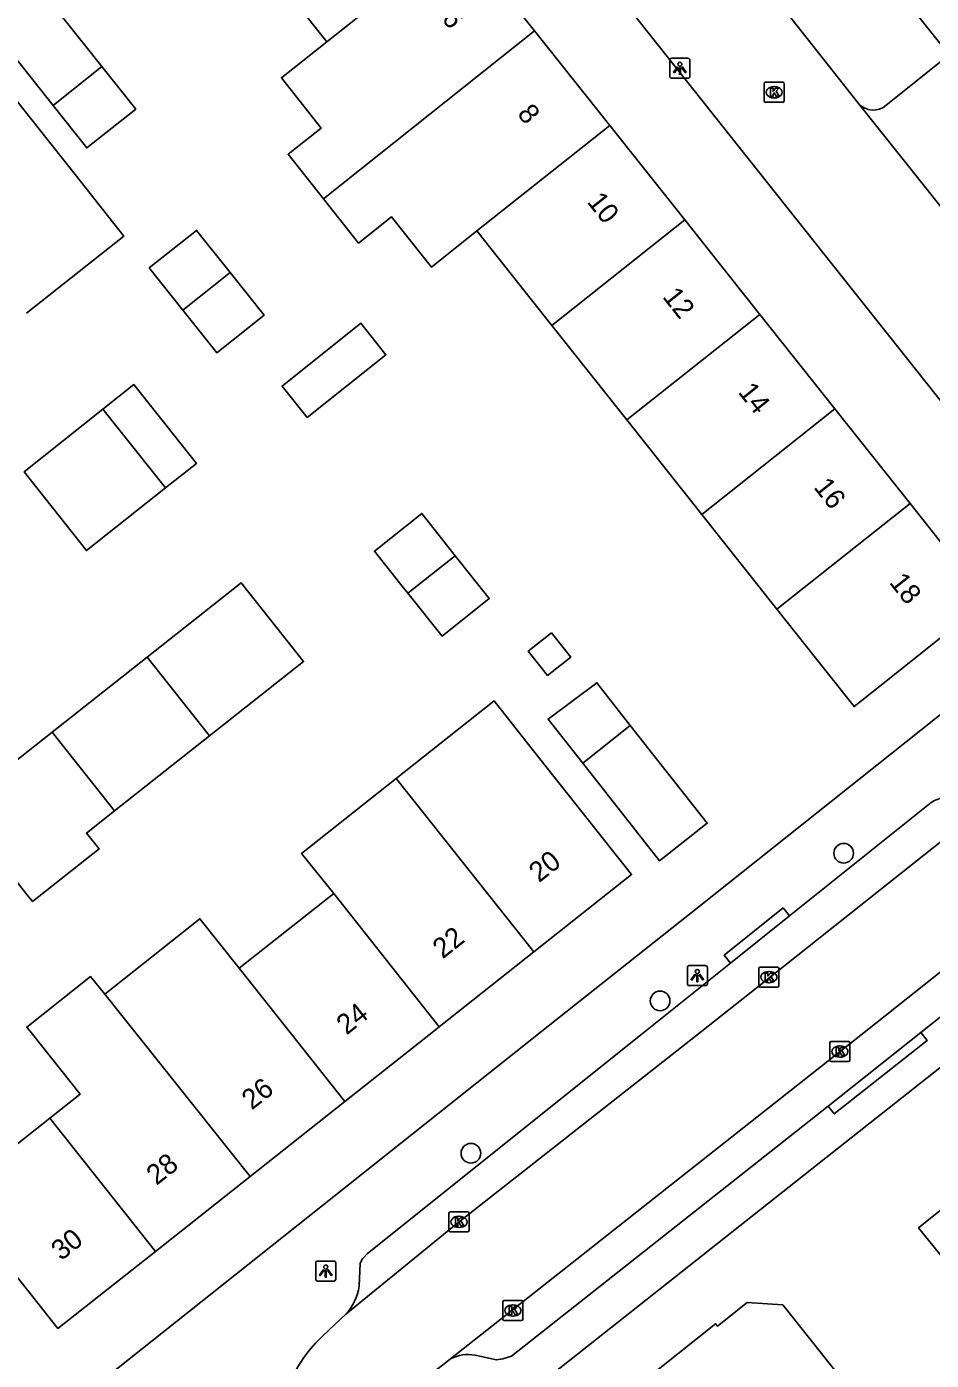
# Model space of a CAD drawing. Extents: x 157321 to 158827, y 386650 to 388532.
# Drawn here: x 157776.3 to 157821.2, y 387483.7 to 387550 of the extents above; entities that cross this region are included whole.
import ezdxf

# ---------------------------------------------------------------- set-up
doc = ezdxf.new("R2010")
doc.units = 0
for name, color, linetype in [('IMGEO_Boom', 7, 'Continuous'), ('IMGEO_Haag', 7, 'Continuous'), ('IMGEO_Kolk', 7, 'Continuous'), ('IMGEO_Lichtpunt', 7, 'Continuous'), ('IMGEO_Muur', 7, 'Continuous'), ('IMGEO_Pand', 7, 'Continuous'), ('IMGEO_Pand_nummerreeks', 7, 'Continuous'), ('IMGEO_Parkeervlak_open', 7, 'Continuous'), ('IMGEO_Rijbaan_lokaal_open', 7, 'Continuous'), ('IMGEO_Voetpad_open', 7, 'Continuous')]:
    doc.layers.add(name, color=color, linetype=linetype)

msp = doc.modelspace()

# ---------------------------------------------------------------- linework, layer by layer
at = {"layer": 'IMGEO_Boom'}
for centre in [(157816.87, 387508.916), (157807.747, 387501.571), (157798.335, 387493.995)]:
    msp.add_circle(centre, 0.489, dxfattribs=at)
at = {"layer": 'IMGEO_Haag'}
msp.add_lwpolyline([(157817.15, 387554.871), (157822.119, 387548.629)], dxfattribs=at)
at = {"layer": 'IMGEO_Kolk'}
for p, q in [((157812.915, 387546.342), (157812.915, 387547.194)), ((157812.99, 387547.268), (157813.842, 387547.268)), ((157813.403, 387547.048), (157813.428, 387547.048)), ((157813.916, 387547.194), (157813.916, 387546.342)), ((157813.842, 387546.268), (157812.99, 387546.268)), ((157813.426, 387546.488), (157813.401, 387546.488)), ((157812.651, 387502.33), (157812.651, 387503.182)), ((157812.726, 387503.256), (157813.578, 387503.256)), ((157813.652, 387503.182), (157813.652, 387502.33)), ((157813.162, 387502.476), (157813.137, 387502.476)), ((157813.139, 387503.036), (157813.164, 387503.036)), ((157813.578, 387502.256), (157812.726, 387502.256)), ((157816.18, 387498.627), (157816.18, 387499.479)), ((157816.255, 387499.553), (157817.107, 387499.553)), ((157816.668, 387499.333), (157816.693, 387499.333)), ((157817.181, 387499.479), (157817.181, 387498.627)), ((157817.107, 387498.553), (157816.255, 387498.553)), ((157816.691, 387498.773), (157816.666, 387498.773)), ((157797.246, 387490.156), (157797.246, 387491.008)), ((157797.321, 387491.082), (157798.173, 387491.082)), ((157797.734, 387490.862), (157797.759, 387490.862)), ((157798.247, 387491.008), (157798.247, 387490.156)), ((157798.173, 387490.082), (157797.321, 387490.082)), ((157797.757, 387490.302), (157797.732, 387490.302)), ((157799.924, 387485.748), (157799.924, 387486.6)), ((157799.999, 387486.674), (157800.851, 387486.674)), ((157800.925, 387486.6), (157800.925, 387485.748)), ((157800.435, 387485.894), (157800.41, 387485.894)), ((157800.412, 387486.454), (157800.437, 387486.454)), ((157800.851, 387485.674), (157799.999, 387485.674))]:
    msp.add_line(p, q, dxfattribs=at)
for points in [[(157812.915, 387546.342), (157812.915, 387547.194)], [(157812.99, 387547.268), (157813.842, 387547.268)], [(157813.236, 387546.968), (157813.359, 387546.968), (157813.359, 387546.817), (157813.489, 387546.968), (157813.653, 387546.968), (157813.507, 387546.817), (157813.66, 387546.568), (157813.508, 387546.568), (157813.423, 387546.732), (157813.359, 387546.665), (157813.359, 387546.568), (157813.236, 387546.568), (157813.236, 387546.968)], [(157813.916, 387547.194), (157813.916, 387546.342)], [(157813.842, 387546.268), (157812.99, 387546.268)], [(157812.651, 387502.33), (157812.651, 387503.182)], [(157812.726, 387503.256), (157813.578, 387503.256)], [(157813.652, 387503.182), (157813.652, 387502.33)], [(157812.972, 387502.956), (157813.095, 387502.956), (157813.095, 387502.805), (157813.225, 387502.956), (157813.389, 387502.956), (157813.243, 387502.805), (157813.396, 387502.556), (157813.244, 387502.556), (157813.159, 387502.72), (157813.095, 387502.653), (157813.095, 387502.556), (157812.972, 387502.556), (157812.972, 387502.956)], [(157813.578, 387502.256), (157812.726, 387502.256)], [(157816.18, 387498.627), (157816.18, 387499.479)], [(157816.255, 387499.553), (157817.107, 387499.553)], [(157816.501, 387499.253), (157816.624, 387499.253), (157816.624, 387499.102), (157816.754, 387499.253), (157816.918, 387499.253), (157816.772, 387499.102), (157816.925, 387498.853), (157816.773, 387498.853), (157816.688, 387499.017), (157816.624, 387498.95), (157816.624, 387498.853), (157816.501, 387498.853), (157816.501, 387499.253)], [(157817.181, 387499.479), (157817.181, 387498.627)], [(157817.107, 387498.553), (157816.255, 387498.553)], [(157797.246, 387490.156), (157797.246, 387491.008)], [(157797.321, 387491.082), (157798.173, 387491.082)], [(157797.567, 387490.782), (157797.69, 387490.782), (157797.69, 387490.631), (157797.82, 387490.782), (157797.984, 387490.782), (157797.838, 387490.631), (157797.991, 387490.382), (157797.839, 387490.382), (157797.754, 387490.546), (157797.69, 387490.479), (157797.69, 387490.382), (157797.567, 387490.382), (157797.567, 387490.782)], [(157798.247, 387491.008), (157798.247, 387490.156)], [(157798.173, 387490.082), (157797.321, 387490.082)], [(157799.924, 387485.748), (157799.924, 387486.6)], [(157799.999, 387486.674), (157800.851, 387486.674)], [(157800.925, 387486.6), (157800.925, 387485.748)], [(157800.245, 387486.374), (157800.368, 387486.374), (157800.368, 387486.223), (157800.498, 387486.374), (157800.662, 387486.374), (157800.516, 387486.223), (157800.669, 387485.974), (157800.517, 387485.974), (157800.432, 387486.138), (157800.368, 387486.071), (157800.368, 387485.974), (157800.245, 387485.974), (157800.245, 387486.374)], [(157800.851, 387485.674), (157799.999, 387485.674)]]:
    msp.add_lwpolyline(points, dxfattribs=at)
for centre, start, end in [((157812.992, 387547.192), 91.55205, 178.44795), ((157812.992, 387547.192), 91.55205, 178.44795), ((157813.84, 387547.192), 1.55205, 88.44795), ((157813.84, 387547.192), 1.55205, 88.44795), ((157812.992, 387546.344), 181.55205, 268.44795), ((157812.992, 387546.344), 181.55205, 268.44795), ((157813.84, 387546.344), 271.55205, 358.44795), ((157813.84, 387546.344), 271.55205, 358.44795), ((157812.728, 387503.18), 91.55205, 178.44795), ((157812.728, 387503.18), 91.55205, 178.44795), ((157813.576, 387503.18), 1.55205, 88.44795), ((157813.576, 387503.18), 1.55205, 88.44795), ((157812.728, 387502.332), 181.55205, 268.44795), ((157812.728, 387502.332), 181.55205, 268.44795), ((157813.576, 387502.332), 271.55205, 358.44795), ((157813.576, 387502.332), 271.55205, 358.44795), ((157816.257, 387499.477), 91.55205, 178.44795), ((157816.257, 387499.477), 91.55205, 178.44795), ((157817.105, 387499.477), 1.55205, 88.44795), ((157817.105, 387499.477), 1.55205, 88.44795), ((157816.257, 387498.629), 181.55205, 268.44795), ((157816.257, 387498.629), 181.55205, 268.44795), ((157817.105, 387498.629), 271.55205, 358.44795), ((157817.105, 387498.629), 271.55205, 358.44795), ((157797.323, 387491.006), 91.55205, 178.44795), ((157797.323, 387491.006), 91.55205, 178.44795), ((157798.171, 387491.006), 1.55205, 88.44795), ((157798.171, 387491.006), 1.55205, 88.44795), ((157797.323, 387490.158), 181.55205, 268.44795), ((157797.323, 387490.158), 181.55205, 268.44795), ((157798.171, 387490.158), 271.55205, 358.44795), ((157798.171, 387490.158), 271.55205, 358.44795), ((157800.001, 387486.598), 91.55205, 178.44795), ((157800.001, 387486.598), 91.55205, 178.44795), ((157800.849, 387486.598), 1.55205, 88.44795), ((157800.849, 387486.598), 1.55205, 88.44795), ((157800.001, 387485.75), 181.55205, 268.44795), ((157800.001, 387485.75), 181.55205, 268.44795), ((157800.849, 387485.75), 271.55205, 358.44795), ((157800.849, 387485.75), 271.55205, 358.44795)]:
    msp.add_arc(centre, 0.0765, start, end, dxfattribs=at)
for centre, major_axis, ratio, start_param, end_param in [((157813.402, 387546.768), (-0.387, 0.002), 0.722429, 4.712389, 7.853982), ((157813.427, 387546.768), (-0.39, 0.002), 0.717154, 1.570796, 4.712389), ((157813.138, 387502.756), (-0.387, 0.002), 0.722429, 4.712389, 7.853982), ((157813.163, 387502.756), (-0.39, 0.002), 0.717154, 1.570796, 4.712389), ((157816.667, 387499.053), (-0.387, 0.002), 0.722429, 4.712389, 7.853982), ((157816.692, 387499.053), (-0.39, 0.002), 0.717154, 1.570796, 4.712389), ((157797.733, 387490.582), (-0.387, 0.002), 0.722429, 4.712389, 7.853982), ((157797.758, 387490.582), (-0.39, 0.002), 0.717154, 1.570796, 4.712389), ((157800.411, 387486.174), (-0.387, 0.002), 0.722429, 4.712389, 7.853982), ((157800.436, 387486.174), (-0.39, 0.002), 0.717154, 1.570796, 4.712389)]:
    msp.add_ellipse(centre, major_axis=major_axis, ratio=ratio, start_param=start_param, end_param=end_param, dxfattribs=at)
at = {"layer": 'IMGEO_Lichtpunt'}
for p, q in [((157808.228, 387548.367), (157808.228, 387547.56)), ((157808.228, 387548.367), (157808.228, 387547.56)), ((157809.13, 387548.462), (157808.322, 387548.462)), ((157809.13, 387548.462), (157808.322, 387548.462)), ((157809.224, 387547.56), (157809.224, 387548.367)), ((157809.224, 387547.56), (157809.224, 387548.367)), ((157808.322, 387547.466), (157809.13, 387547.466)), ((157808.322, 387547.466), (157809.13, 387547.466)), ((157809.099, 387503.235), (157809.099, 387502.428)), ((157809.099, 387503.235), (157809.099, 387502.428)), ((157810.001, 387503.33), (157809.193, 387503.33)), ((157810.001, 387503.33), (157809.193, 387503.33)), ((157810.095, 387502.428), (157810.095, 387503.235)), ((157810.095, 387502.428), (157810.095, 387503.235)), ((157809.193, 387502.334), (157810.001, 387502.334)), ((157809.193, 387502.334), (157810.001, 387502.334)), ((157790.622, 387488.536), (157790.622, 387487.729)), ((157790.622, 387488.536), (157790.622, 387487.729)), ((157791.524, 387488.631), (157790.716, 387488.631)), ((157791.524, 387488.631), (157790.716, 387488.631)), ((157791.618, 387487.729), (157791.618, 387488.536)), ((157791.618, 387487.729), (157791.618, 387488.536)), ((157790.716, 387487.635), (157791.524, 387487.635)), ((157790.716, 387487.635), (157791.524, 387487.635))]:
    msp.add_line(p, q, dxfattribs=at)
for points in [[(157808.602, 387548.031), (157808.641, 387548.003), (157808.453, 387547.741), (157808.415, 387547.768), (157808.602, 387548.031)], [(157808.704, 387547.983), (157808.751, 387547.983), (157808.751, 387547.661), (157808.704, 387547.661), (157808.704, 387547.983)], [(157808.814, 387548.003), (157808.852, 387548.03), (157809.039, 387547.768), (157809, 387547.74), (157808.814, 387548.003)], [(157809.473, 387502.899), (157809.512, 387502.871), (157809.324, 387502.609), (157809.286, 387502.636), (157809.473, 387502.899)], [(157809.575, 387502.851), (157809.622, 387502.851), (157809.622, 387502.529), (157809.575, 387502.529), (157809.575, 387502.851)], [(157809.685, 387502.871), (157809.723, 387502.898), (157809.91, 387502.636), (157809.871, 387502.608), (157809.685, 387502.871)], [(157790.996, 387488.2), (157791.035, 387488.172), (157790.847, 387487.91), (157790.809, 387487.937), (157790.996, 387488.2)], [(157791.098, 387488.152), (157791.145, 387488.152), (157791.145, 387487.83), (157791.098, 387487.83), (157791.098, 387488.152)], [(157791.208, 387488.172), (157791.246, 387488.199), (157791.433, 387487.937), (157791.394, 387487.909), (157791.208, 387488.172)]]:
    msp.add_lwpolyline(points, dxfattribs=at)
for centre in [(157808.727, 387548.165), (157809.598, 387503.033), (157791.121, 387488.334)]:
    msp.add_circle(centre, 0.0994, dxfattribs=at)
for centre, start, end in [((157808.322, 387548.367), 90, 180), ((157808.322, 387548.367), 90, 180), ((157809.13, 387548.367), 0, 90), ((157809.13, 387548.367), 0, 90), ((157808.322, 387547.56), 180, 270), ((157808.322, 387547.56), 180, 270), ((157809.13, 387547.56), 270, 0), ((157809.13, 387547.56), 270, 360), ((157809.193, 387503.235), 90, 180), ((157809.193, 387503.235), 90, 180), ((157810.001, 387503.235), 0, 90), ((157810.001, 387503.235), 0, 90), ((157809.193, 387502.428), 180, 270), ((157809.193, 387502.428), 180, 270), ((157810.001, 387502.428), 270, 0), ((157810.001, 387502.428), 270, 360), ((157790.716, 387488.536), 90, 180), ((157790.716, 387488.536), 90, 180), ((157791.524, 387488.536), 0, 90), ((157791.524, 387488.536), 0, 90), ((157790.716, 387487.729), 180, 270), ((157790.716, 387487.729), 180, 270), ((157791.524, 387487.729), 270, 0), ((157791.524, 387487.729), 270, 360)]:
    msp.add_arc(centre, 0.0946, start, end, dxfattribs=at)
at = {"layer": 'IMGEO_Muur'}
for points in [[(157809.599, 387506.206), (157819.244, 387513.872)], [(157815.987, 387493.76), (157807.747, 387487.251)]]:
    msp.add_lwpolyline(points, dxfattribs=at)
at = {"layer": 'IMGEO_Pand'}
for points in [[(157791.179, 387549.284), (157797.776, 387554.523)], [(157797.776, 387554.523), (157801.506, 387549.824)], [(157791.179, 387549.284), (157787.453, 387553.986)], [(157777.563, 387546.111), (157773.707, 387550.968), (157776.14, 387552.899), (157779.993, 387548.046)], [(157791.002, 387541.473), (157801.506, 387549.824)], [(157801.506, 387549.824), (157805.243, 387545.115)], [(157768.549, 387545.452), (157773.398, 387549.304), (157776.507, 387545.389), (157778.656, 387542.68), (157781.084, 387539.619), (157776.243, 387535.777)], [(157791.002, 387541.473), (157789.25, 387543.684), (157790.894, 387544.991), (157788.916, 387547.487), (157791.179, 387549.284)], [(157779.993, 387548.046), (157781.674, 387545.929), (157779.241, 387543.998), (157777.563, 387546.111)], [(157777.563, 387546.111), (157779.993, 387548.046)], [(157805.243, 387545.115), (157798.632, 387539.879)], [(157805.243, 387545.115), (157808.973, 387540.415)], [(157798.632, 387539.879), (157796.373, 387538.077), (157794.397, 387540.57), (157792.753, 387539.263), (157791.002, 387541.473)], [(157808.973, 387540.415), (157802.364, 387535.17)], [(157808.973, 387540.415), (157812.709, 387535.708)], [(157784.018, 387535.934), (157782.35, 387538.035), (157784.697, 387539.9), (157786.366, 387537.799)], [(157802.364, 387535.17), (157798.632, 387539.879)], [(157786.366, 387537.799), (157788.054, 387535.675), (157785.792, 387533.878), (157785.706, 387533.81), (157784.873, 387534.858), (157784.018, 387535.934)], [(157786.366, 387537.799), (157784.018, 387535.934)], [(157806.09, 387530.468), (157812.709, 387535.708)], [(157812.709, 387535.708), (157816.434, 387531.015)], [(157790.198, 387530.591), (157788.95, 387532.154), (157792.866, 387535.279), (157794.114, 387533.715), (157790.198, 387530.591)], [(157806.09, 387530.468), (157802.364, 387535.17)], [(157783.155, 387527.085), (157784.691, 387528.302), (157781.578, 387532.232), (157780.038, 387531.005)], [(157783.155, 387527.085), (157779.225, 387523.973), (157776.125, 387527.887), (157780.038, 387531.005)], [(157780.038, 387531.005), (157783.155, 387527.085)], [(157816.434, 387531.015), (157809.816, 387525.766)], [(157816.434, 387531.015), (157820.17, 387526.308)], [(157809.816, 387525.766), (157806.09, 387530.468)], [(157820.17, 387526.308), (157824.005, 387521.476), (157822.421, 387520.215), (157818.667, 387517.228), (157817.387, 387516.213), (157813.549, 387521.057)], [(157813.549, 387521.057), (157820.17, 387526.308)], [(157795.206, 387521.851), (157794.861, 387522.285), (157793.539, 387523.95), (157795.894, 387525.821), (157797.56, 387523.716)], [(157813.549, 387521.057), (157809.816, 387525.766)], [(157797.56, 387523.716), (157799.25, 387521.581), (157796.902, 387519.716), (157795.206, 387521.851)], [(157795.206, 387521.851), (157797.56, 387523.716)], [(157782.241, 387518.673), (157786.913, 387522.368), (157790.017, 387518.454), (157785.336, 387514.752)], [(157802.34, 387519.882), (157803.298, 387518.673), (157802.146, 387517.759), (157801.188, 387518.968), (157802.34, 387519.882)], [(157777.52, 387514.94), (157782.241, 387518.673)], [(157785.336, 387514.752), (157782.241, 387518.673)], [(157803.896, 387513.401), (157802.177, 387515.592), (157804.604, 387517.395), (157806.264, 387515.279)], [(157794.619, 387512.633), (157799.489, 387516.491), (157801.076, 387514.487), (157806.326, 387507.853), (157801.472, 387504.011)], [(157806.264, 387515.279), (157810.085, 387510.408), (157807.707, 387508.542), (157803.896, 387513.401)], [(157806.264, 387515.279), (157803.896, 387513.401)], [(157780.62, 387511.023), (157779.228, 387509.922), (157779.854, 387509.13), (157776.542, 387506.511), (157776.267, 387506.859), (157772.816, 387511.221), (157777.52, 387514.94)], [(157777.52, 387514.94), (157780.62, 387511.023)], [(157785.336, 387514.752), (157780.62, 387511.023)], [(157791.52, 387506.918), (157789.921, 387508.912), (157794.619, 387512.633)], [(157794.619, 387512.633), (157801.472, 387504.011)], [(157786.817, 387503.193), (157791.52, 387506.918)], [(157796.76, 387500.28), (157791.52, 387506.918)], [(157780.134, 387501.913), (157784.864, 387505.658), (157786.817, 387503.193)], [(157801.472, 387504.011), (157796.76, 387500.28)], [(157786.817, 387503.193), (157789.344, 387500), (157792.064, 387496.563)], [(157777.402, 387495.736), (157778.905, 387496.927), (157776.474, 387500), (157776.257, 387500.274), (157779.429, 387502.783), (157780.134, 387501.913)], [(157780.134, 387501.913), (157787.359, 387492.838)], [(157796.76, 387500.28), (157796.406, 387500), (157792.064, 387496.563)], [(157792.064, 387496.563), (157787.359, 387492.838)], [(157782.655, 387489.115), (157777.809, 387485.279), (157775.245, 387488.503), (157772.873, 387486.617), (157770.174, 387490.011), (157772.55, 387491.893), (157777.402, 387495.736)], [(157782.655, 387489.115), (157777.402, 387495.736)], [(157787.359, 387492.838), (157782.655, 387489.115)], [(157827.474, 387486.732), (157825.043, 387484.776), (157820.594, 387490.284), (157823.021, 387492.244)], [(157805.844, 387474.121), (157802.118, 387478.821), (157810.506, 387485.511), (157810.593, 387485.401), (157812.074, 387486.578), (157813.839, 387486.46), (157816.656, 387482.913), (157816.75, 387482.988), (157816.841, 387482.873)]]:
    msp.add_lwpolyline(points, dxfattribs=at)
at = {"layer": 'IMGEO_Parkeervlak_open'}
msp.add_lwpolyline([(157822.119, 387548.629), (157818.99, 387546.125)], dxfattribs=at)
msp.add_arc((157818.343, 387546.857), 0.977, 221.89465, 311.44088, dxfattribs=at)
at = {"layer": 'IMGEO_Rijbaan_lokaal_open'}
for points in [[(157829.287, 387521.854), (157827.412, 387524.212), (157792.348, 387568.39)], [(157813.81, 387551.018), (157817.616, 387546.205)], [(157817.616, 387546.205), (157826.156, 387535.484)], [(157797.32, 387483.775), (157817.884, 387500), (157834.45, 387513.15)], [(157824.461, 387511.695), (157812.992, 387502.564), (157809.73, 387500), (157797.613, 387490.476), (157792.118, 387485.993)], [(157792.118, 387485.993), (157791.581, 387485.489), (157790.953, 387484.901)], [(157796.478, 387483.111), (157797.32, 387483.775)]]:
    msp.add_lwpolyline(points, dxfattribs=at)
msp.add_arc((157795.793, 387479.764), 7.058, 133.29753, 196.50336, dxfattribs=at)
at = {"layer": 'IMGEO_Voetpad_open'}
for points in [[(157777.254, 387480.504), (157788.46, 387489.409), (157801.788, 387500), (157809.599, 387506.206), (157819.244, 387513.872), (157824.278, 387517.873), (157829.287, 387521.854)], [(157799.439, 387480.688), (157807.747, 387487.251), (157815.987, 387493.76), (157823.234, 387499.485), (157830.533, 387505.25), (157839.124, 387512.036)], [(157814.172, 387505.812), (157821.228, 387511.435)], [(157833.408, 387510.077), (157820.714, 387500)], [(157811.243, 387503.454), (157810.93, 387503.843), (157813.859, 387506.201), (157814.172, 387505.812)], [(157814.172, 387505.812), (157811.243, 387503.454)], [(157792.777, 387487.386), (157792.83, 387488.527), (157792.943, 387488.745), (157793.202, 387489.013), (157806.928, 387500), (157811.243, 387503.454)], [(157820.714, 387500), (157821.024, 387499.609), (157816.403, 387495.95), (157816.093, 387496.341)], [(157816.093, 387496.341), (157820.714, 387500)], [(157816.093, 387496.341), (157800.357, 387483.896), (157799.929, 387483.776), (157799.605, 387483.712), (157798.55, 387483.955)]]:
    msp.add_lwpolyline(points, dxfattribs=at)
for centre, radius, start, end in [((157821.874, 387510.611), 1.047, 86.64743, 128.06985), ((157790.268, 387487.721), 2.532, 316.96289, 352.40135), ((157798.21, 387481.983), 2.001, 80.22666, 116.42464)]:
    msp.add_arc(centre, radius, start, end, dxfattribs=at)

# ---------------------------------------------------------------- texts
at = {"layer": 'IMGEO_Pand_nummerreeks'}
for s, rotation, p in [('6', 308.43953, (157796.845, 387550.421)), ('8', 308.43953, (157800.605, 387545.684)), ('10', 308.43804, (157804.074, 387541.312)), ('12', 308.43804, (157807.827, 387536.583)), ('14', 308.43804, (157811.586, 387531.847)), ('16', 308.43804, (157815.343, 387527.113)), ('18', 308.43804, (157819.102, 387522.378)), ('20', 38.36718, (157801.724, 387507.424)), ('22', 38.36718, (157796.937, 387503.634)), ('24', 38.41476, (157792.158, 387499.847)), ('26', 38.35773, (157787.444, 387496.117)), ('28', 38.35773, (157782.707, 387492.369)), ('30', 38.35952, (157777.969, 387488.619))]:
    msp.add_text(s, height=1, rotation=rotation, dxfattribs=at).set_placement(p)

doc.saveas('drawing.dxf')
